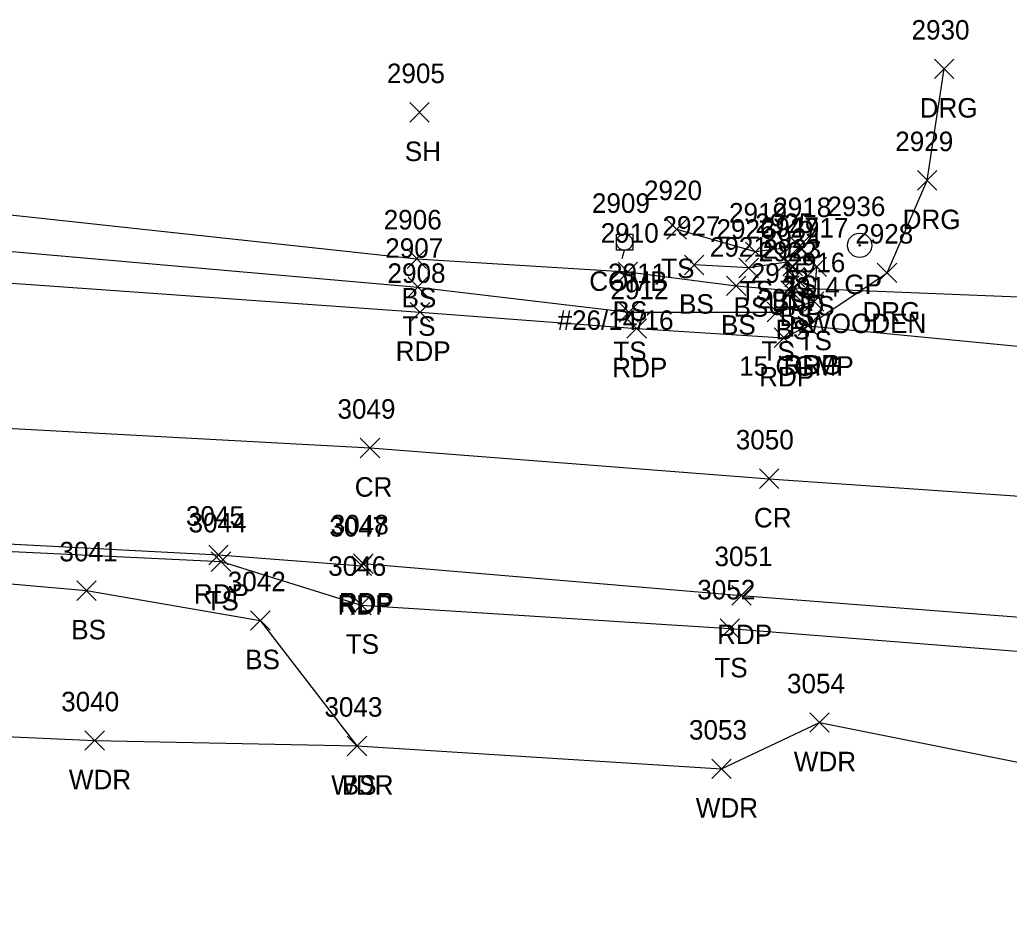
# Model space of a CAD drawing. Extents: x 1611797 to 1633212, y 298978 to 305475.
# Drawn here: x 1616355.4 to 1616456.9, y 301460.4 to 301553.4 of the extents above; entities that cross this region are included whole.
import ezdxf

# ---------------------------------------------------------------- set-up
doc = ezdxf.new("R2010")
doc.units = 0
for name, color, linetype in [('D_A', 7, 'Continuous'), ('D_C', 7, 'Continuous'), ('D_I', 7, 'Continuous'), ('D_TIC', 7, 'Continuous'), ('DCP', 7, 'Continuous'), ('L_A', 7, 'Continuous'), ('L_I', 7, 'Continuous'), ('L_TIC', 7, 'Continuous'), ('LAWA', 7, 'Continuous'), ('LELB', 7, 'Continuous'), ('P_A', 7, 'Continuous'), ('P_I', 7, 'Continuous'), ('P_TIC', 7, 'Continuous'), ('PET', 7, 'Continuous'), ('PRC', 7, 'Continuous'), ('R_A', 7, 'Continuous'), ('R_C', 7, 'Continuous'), ('R_I', 7, 'Continuous'), ('R_TIC', 7, 'Continuous'), ('RDG', 7, 'Continuous'), ('RGP', 7, 'Continuous'), ('U_A', 7, 'Continuous'), ('U_C', 7, 'Continuous'), ('U_I', 7, 'Continuous'), ('UP', 7, 'Continuous')]:
    doc.layers.add(name, color=color, linetype=linetype)

msp = doc.modelspace()

# ---------------------------------------------------------------- linework, layer by layer
at = {"layer": 'D_TIC'}
for points in [[(1616433.69, 301527.12), (1616435.69, 301529.12)], [(1616435.69, 301527.12), (1616433.69, 301529.12)], [(1616433.92, 301524.89), (1616435.92, 301526.89)], [(1616435.92, 301524.89), (1616433.92, 301526.89)]]:
    msp.add_lwpolyline(points, dxfattribs=at)
at = {"layer": 'DCP'}
msp.add_lwpolyline([(1616434.92, 301525.89), (1616474, 301524.34)], dxfattribs=at)
at = {"layer": 'L_TIC'}
for points in [[(1616395.43, 301542.9), (1616397.43, 301544.9)], [(1616397.43, 301542.9), (1616395.43, 301544.9)], [(1616421.8, 301530.9), (1616423.8, 301532.9)], [(1616423.8, 301530.9), (1616421.8, 301532.9)], [(1616429.87, 301528.6), (1616431.87, 301530.6)], [(1616431.87, 301528.6), (1616429.87, 301530.6)], [(1616434.39, 301529.16), (1616436.39, 301531.16)], [(1616436.39, 301529.16), (1616434.39, 301531.16)], [(1616395.15, 301527.89), (1616397.15, 301529.89)], [(1616397.15, 301527.89), (1616395.15, 301529.89)], [(1616423.6, 301527.25), (1616425.6, 301529.25)], [(1616425.6, 301527.25), (1616423.6, 301529.25)], [(1616429.19, 301526.94), (1616431.19, 301528.94)], [(1616431.19, 301526.94), (1616429.19, 301528.94)], [(1616433.12, 301527.53), (1616435.12, 301529.53)], [(1616435.12, 301527.53), (1616433.12, 301529.53)], [(1616436.16, 301527.06), (1616438.16, 301529.06)], [(1616438.16, 301527.06), (1616436.16, 301529.06)], [(1616416.79, 301526.53), (1616418.79, 301528.53)], [(1616418.79, 301526.53), (1616416.79, 301528.53)], [(1616433.9, 301526), (1616435.9, 301528)], [(1616435.9, 301526), (1616433.9, 301528)], [(1616395.26, 301524.98), (1616397.26, 301526.98)], [(1616397.26, 301524.98), (1616395.26, 301526.98)], [(1616427.9, 301525.1), (1616429.9, 301527.1)], [(1616429.9, 301525.1), (1616427.9, 301527.1)], [(1616433.47, 301524.62), (1616435.47, 301526.62)], [(1616435.47, 301524.62), (1616433.47, 301526.62)], [(1616435.89, 301523.5), (1616437.89, 301525.5)], [(1616437.89, 301523.5), (1616435.89, 301525.5)], [(1616416.89, 301522.39), (1616418.89, 301524.39)], [(1616418.89, 301522.39), (1616416.89, 301524.39)], [(1616432.08, 301522.42), (1616434.08, 301524.42)], [(1616434.08, 301522.42), (1616432.08, 301524.42)], [(1616375.08, 301496.82), (1616377.08, 301498.82)], [(1616377.08, 301496.82), (1616375.08, 301498.82)], [(1616361.28, 301493.85), (1616363.28, 301495.85)], [(1616363.28, 301493.85), (1616361.28, 301495.85)], [(1616389.46, 301492.37), (1616391.46, 301494.37)], [(1616391.46, 301492.37), (1616389.46, 301494.37)], [(1616379.11, 301490.79), (1616381.11, 301492.79)], [(1616381.11, 301490.79), (1616379.11, 301492.79)], [(1616427.25, 301489.95), (1616429.25, 301491.95)], [(1616429.25, 301489.95), (1616427.25, 301491.95)], [(1616436.45, 301480.32), (1616438.45, 301482.32)], [(1616438.45, 301480.32), (1616436.45, 301482.32)], [(1616362.12, 301478.47), (1616364.12, 301480.47)], [(1616364.12, 301478.47), (1616362.12, 301480.47)], [(1616389.02, 301477.92), (1616391.02, 301479.92)], [(1616391.02, 301477.92), (1616389.02, 301479.92)], [(1616389.02, 301477.92), (1616391.02, 301479.92)], [(1616391.02, 301477.92), (1616389.02, 301479.92)], [(1616426.39, 301475.57), (1616428.39, 301477.57)], [(1616428.39, 301475.57), (1616426.39, 301477.57)]]:
    msp.add_lwpolyline(points, dxfattribs=at)
at = {"layer": 'LAWA'}
msp.add_lwpolyline([(1616348.69, 301480.14), (1616363.12, 301479.47), (1616390.02, 301478.92), (1616427.39, 301476.57), (1616437.45, 301481.32), (1616469.58, 301474.89), (1616488.85, 301474.79)], dxfattribs=at)
at = {"layer": 'LELB'}
for points in [[(1616309.81, 301546.13), (1616309.77, 301538.24), (1616347.84, 301534.12), (1616396.15, 301528.89), (1616417.79, 301527.53), (1616428.9, 301526.1), (1616434.47, 301525.62), (1616434.9, 301527), (1616434.12, 301528.53), (1616430.19, 301527.94), (1616424.6, 301528.25)], [(1616303.81, 301537.59), (1616310.09, 301532.48), (1616347.2, 301530.29), (1616396.26, 301525.98), (1616417.89, 301523.39), (1616433.08, 301523.42), (1616436.89, 301524.5), (1616437.16, 301528.06), (1616435.39, 301530.16), (1616430.87, 301529.6), (1616422.8, 301531.9)], [(1616157.94, 301461.29), (1616157.16, 301475.69), (1616156.2, 301486.85), (1616158.72, 301494.24), (1616164.1, 301494.72), (1616171.84, 301496.48), (1616239.28, 301500.75), (1616275.82, 301499.34), (1616312.5, 301500.87), (1616376.08, 301497.82), (1616390.46, 301493.37), (1616428.25, 301490.95), (1616470.26, 301487.66), (1616505.01, 301485.04), (1616526.68, 301483.9), (1616566.27, 301481.26), (1616573.34, 301477.6), (1616572.08, 301471.61)], [(1616162.69, 301460.43), (1616159.37, 301475.38), (1616160.07, 301483.5), (1616157.78, 301485.49), (1616157.73, 301486.34), (1616160.35, 301489.12), (1616160.79, 301493.41), (1616161.99, 301493.16), (1616161.81, 301489.18), (1616162.22, 301488.56), (1616170.36, 301491.65), (1616239.21, 301498.42), (1616275.44, 301497.09), (1616312.96, 301499.2), (1616362.28, 301494.85), (1616380.11, 301491.79), (1616390.02, 301478.92)]]:
    msp.add_lwpolyline(points, dxfattribs=at)
at = {"layer": 'P_TIC'}
for points in [[(1616395.49, 301522.41), (1616397.49, 301524.41)], [(1616397.49, 301522.41), (1616395.49, 301524.41)], [(1616417.7, 301520.73), (1616419.7, 301522.73)], [(1616419.7, 301520.73), (1616417.7, 301522.73)], [(1616435.26, 301521), (1616437.26, 301523)], [(1616437.26, 301521), (1616435.26, 301523)], [(1616432.78, 301519.79), (1616434.78, 301521.79)], [(1616434.78, 301519.79), (1616432.78, 301521.79)], [(1616390.36, 301508.48), (1616392.36, 301510.48)], [(1616392.36, 301508.48), (1616390.36, 301510.48)], [(1616431.29, 301505.33), (1616433.29, 301507.33)], [(1616433.29, 301505.33), (1616431.29, 301507.33)], [(1616374.82, 301497.51), (1616376.82, 301499.51)], [(1616376.82, 301497.51), (1616374.82, 301499.51)], [(1616389.52, 301496.39), (1616391.52, 301498.39)], [(1616391.52, 301496.39), (1616389.52, 301498.39)], [(1616389.67, 301496.62), (1616391.67, 301498.62)], [(1616391.67, 301496.62), (1616389.67, 301498.62)], [(1616428.45, 301493.36), (1616430.45, 301495.36)], [(1616430.45, 301493.36), (1616428.45, 301495.36)]]:
    msp.add_lwpolyline(points, dxfattribs=at)
at = {"layer": 'PET'}
for points in [[(1615966.82, 301518.28), (1616008.88, 301518.72), (1616050.01, 301520.76), (1616089.48, 301521.89), (1616129.53, 301523.15), (1616168.16, 301525.02), (1616195.53, 301526.21), (1616237.72, 301528.28), (1616279.26, 301529.05), (1616310.09, 301528.74), (1616346.91, 301526.94), (1616396.49, 301523.41), (1616418.7, 301521.73), (1616433.78, 301520.79), (1616436.26, 301522), (1616473.65, 301518.39)], [(1615957.12, 301489.37), (1615991.14, 301489.81), (1615993.65, 301491.15), (1616015.44, 301492.41), (1616050.86, 301493.73), (1616083.5, 301494.7), (1616115.85, 301495.32), (1616117.91, 301494.28), (1616126.68, 301494.21), (1616158.88, 301496.09), (1616172.11, 301497.83), (1616239.3, 301501.68), (1616275.91, 301502.34), (1616312.4, 301501.84), (1616375.82, 301498.51), (1616390.52, 301497.39), (1616390.67, 301497.62), (1616429.45, 301494.36), (1616470.74, 301491.13)]]:
    msp.add_lwpolyline(points, dxfattribs=at)
at = {"layer": 'PRC'}
msp.add_lwpolyline([(1615915.55, 301503.02), (1616010.71, 301505.13), (1616082.84, 301506.97), (1616127.8, 301509.13), (1616168.82, 301510.87), (1616237.81, 301513.85), (1616278.39, 301514.3), (1616314.29, 301513.68), (1616391.36, 301509.48), (1616432.29, 301506.33), (1616472.79, 301503.52), (1616513.15, 301500.75), (1616529.08, 301499.5), (1616571.59, 301496.85)], dxfattribs=at)
at = {"layer": 'R_TIC'}
for points in [[(1616449.23, 301547.36), (1616451.23, 301549.36)], [(1616451.23, 301547.36), (1616449.23, 301549.36)], [(1616447.48, 301535.92), (1616449.48, 301537.92)], [(1616449.48, 301535.92), (1616447.48, 301537.92)], [(1616443.37, 301526.44), (1616445.37, 301528.44)], [(1616445.37, 301526.44), (1616443.37, 301528.44)], [(1616435.26, 301521), (1616437.26, 301523)], [(1616437.26, 301521), (1616435.26, 301523)]]:
    msp.add_lwpolyline(points, dxfattribs=at)
at = {"layer": 'RDG'}
msp.add_lwpolyline([(1616436.26, 301522), (1616444.37, 301527.44), (1616448.48, 301536.92), (1616450.23, 301548.36)], dxfattribs=at)
at = {"layer": 'RGP'}
msp.add_line((1616441.56, 301530.26), (1616441.56, 301530.26), dxfattribs=at)
for radius in [1.25, 0.0833]:
    msp.add_circle((1616441.56, 301530.26), radius, dxfattribs=at)
at = {"layer": 'UP'}
for p, q in [((1616417.7, 301532.25), (1616417.45, 301531.42)), ((1616416.62, 301529.75), (1616416.62, 301531.42)), ((1616416.62, 301531.42), (1616418.29, 301531.42)), ((1616417.45, 301530.59), (1616417.45, 301530.59)), ((1616418.29, 301531.42), (1616418.29, 301529.75)), ((1616418.29, 301529.75), (1616416.62, 301529.75)), ((1616417.2, 301528.92), (1616417.45, 301529.75))]:
    msp.add_line(p, q, dxfattribs=at)
msp.add_circle((1616417.45, 301530.59), 0.833, dxfattribs=at)

# ---------------------------------------------------------------- texts
at = {"layer": 'D_A'}
for s, p in [('UND', (1616432.16, 301523.12)), ('P', (1616434.3, 301520.89))]:
    msp.add_text(s, height=2, dxfattribs=at).set_placement(p)
at = {"layer": 'D_C'}
msp.add_text('15 CGMP', height=2, dxfattribs=at).set_placement((1616429.21, 301516.89))
at = {"layer": 'D_I'}
for s, p in [('2947', (1616431.43, 301531.12)), ('2923', (1616431.66, 301528.89))]:
    msp.add_text(s, height=2, dxfattribs=at).set_placement(p)
at = {"layer": 'L_A'}
for s, p in [('SH', (1616394.92, 301538.9)), ('TS', (1616421.21, 301526.9)), ('TS', (1616429.28, 301524.6)), ('TS', (1616433.8, 301525.16)), ('BS', (1616394.59, 301523.89)), ('BS', (1616432.56, 301523.53)), ('BS', (1616416.23, 301522.53)), ('BS', (1616423.04, 301523.25)), ('BS', (1616428.63, 301522.94)), ('TS', (1616435.57, 301523.06)), ('BS', (1616433.34, 301522)), ('TS', (1616394.67, 301520.98)), ('BS', (1616427.34, 301521.1)), ('BS', (1616432.92, 301520.62)), ('TS', (1616435.3, 301519.5)), ('TS', (1616431.49, 301518.42)), ('TS', (1616416.3, 301518.39)), ('TS', (1616374.49, 301492.82)), ('BS', (1616360.72, 301489.85)), ('TS', (1616388.87, 301488.37)), ('BS', (1616378.55, 301486.79)), ('TS', (1616426.66, 301485.95)), ('WDR', (1616434.81, 301476.32)), ('WDR', (1616360.48, 301474.47)), ('WDR', (1616387.38, 301473.92)), ('BS', (1616388.46, 301473.92)), ('WDR', (1616424.76, 301471.57))]:
    msp.add_text(s, height=2, dxfattribs=at).set_placement(p)
at = {"layer": 'L_I'}
for s, p in [('2905', (1616393.09, 301546.9)), ('2920', (1616419.45, 301534.9)), ('2918', (1616432.7, 301533.16)), ('2906', (1616392.76, 301531.89)), ('2919', (1616428.17, 301532.6)), ('2927', (1616421.34, 301531.25)), ('2926', (1616426.88, 301530.94)), ('2925', (1616430.86, 301531.53)), ('2917', (1616434.46, 301531.06)), ('2910', (1616415.01, 301530.53)), ('2924', (1616431.64, 301530)), ('2907', (1616392.92, 301528.98)), ('2921', (1616426.2, 301529.1)), ('2922', (1616431.21, 301528.62)), ('2916', (1616434.14, 301527.5)), ('2911', (1616415.76, 301526.39)), ('2915', (1616430.39, 301526.42)), ('3044', (1616372.75, 301500.82)), ('3041', (1616359.51, 301497.85)), ('3046', (1616387.07, 301496.37)), ('3042', (1616376.77, 301494.79)), ('3052', (1616424.91, 301493.95)), ('3054', (1616434.11, 301484.32)), ('3040', (1616359.69, 301482.47)), ('3043', (1616386.68, 301481.92)), ('3043', (1616386.68, 301481.92)), ('3053', (1616424.06, 301479.57))]:
    msp.add_text(s, height=2, dxfattribs=at).set_placement(p)
at = {"layer": 'P_A'}
for s, p in [('RDP', (1616393.98, 301518.41)), ('RDP', (1616416.19, 301516.73)), ('RDP', (1616433.75, 301517)), ('RDP', (1616431.26, 301515.79)), ('CR', (1616389.79, 301504.48)), ('CR', (1616430.72, 301501.33)), ('RDP', (1616373.3, 301493.51)), ('RDP', (1616388.01, 301492.39)), ('RDP', (1616388.15, 301492.62)), ('RDP', (1616426.94, 301489.36))]:
    msp.add_text(s, height=2, dxfattribs=at).set_placement(p)
at = {"layer": 'P_I'}
for s, p in [('2908', (1616393.15, 301526.41)), ('2912', (1616416.01, 301524.73)), ('2914', (1616433.57, 301525)), ('2913', (1616431.08, 301523.79)), ('3049', (1616388.02, 301512.48)), ('3050', (1616428.86, 301509.33)), ('3045', (1616372.48, 301501.51)), ('3047', (1616387.18, 301500.39)), ('3048', (1616387.33, 301500.62)), ('3051', (1616426.68, 301497.36))]:
    msp.add_text(s, height=2, dxfattribs=at).set_placement(p)
at = {"layer": 'R_A'}
for s, p in [('DRG', (1616447.72, 301543.36)), ('DRG', (1616445.97, 301531.92)), ('GP', (1616439.99, 301525.26)), ('DRG', (1616441.85, 301522.44)), ('DRG', (1616433.75, 301517))]:
    msp.add_text(s, height=2, dxfattribs=at).set_placement(p)
at = {"layer": 'R_C'}
msp.add_text('WOODEN', height=2, dxfattribs=at).set_placement((1616436.07, 301521.26))
at = {"layer": 'R_I'}
for s, p in [('2930', (1616446.88, 301551.36)), ('2929', (1616445.21, 301539.92)), ('2936', (1616438.25, 301533.26)), ('2928', (1616441.11, 301530.44)), ('2914', (1616433.57, 301525))]:
    msp.add_text(s, height=2, dxfattribs=at).set_placement(p)
at = {"layer": 'U_A'}
msp.add_text('COMB', height=2, dxfattribs=at).set_placement((1616413.84, 301525.59))
at = {"layer": 'U_C'}
msp.add_text('#26/14/16', height=2, dxfattribs=at).set_placement((1616410.58, 301521.59))
at = {"layer": 'U_I'}
msp.add_text('2909', height=2, dxfattribs=at).set_placement((1616414.11, 301533.59))

doc.saveas('drawing.dxf')
